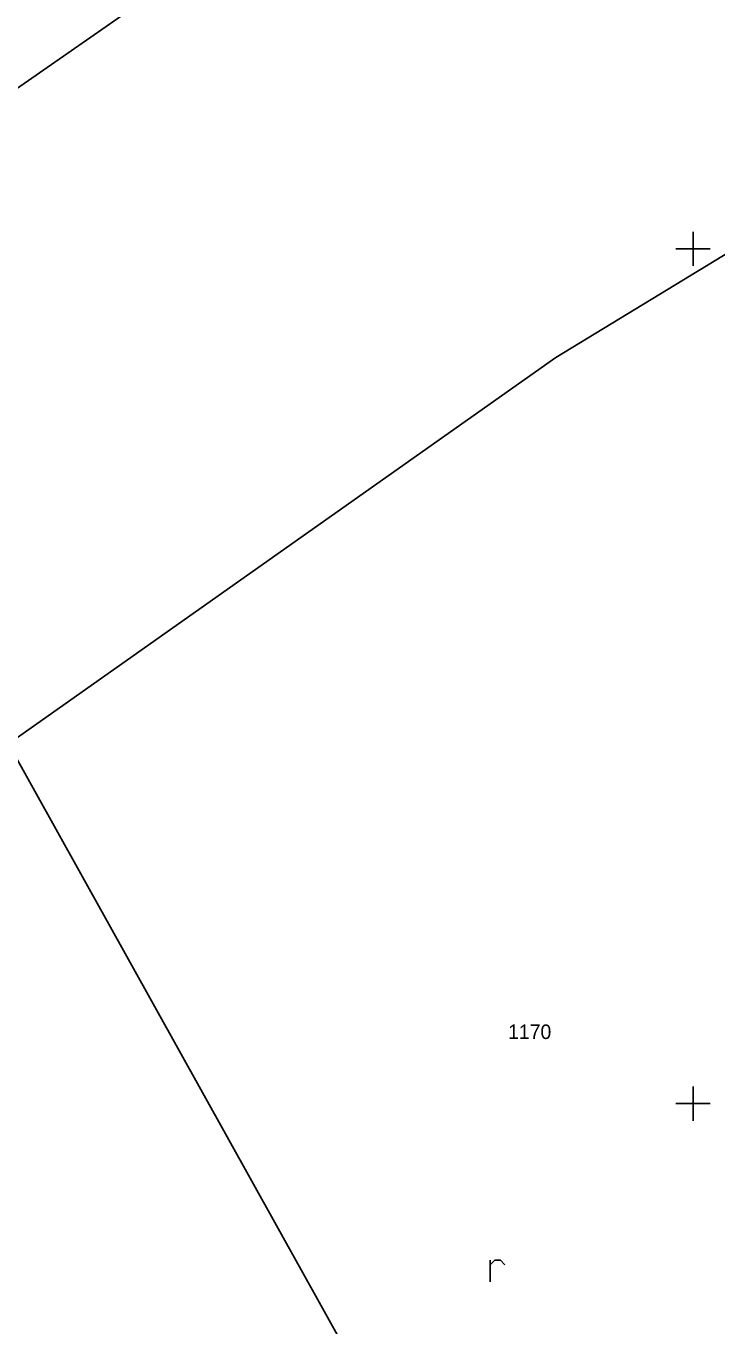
# Model space of a CAD drawing. Extents: x -711081 to -709338, y -1025122 to -1024092.
# Drawn here: x -709594.51 to -709574.3, y -1024256.5 to -1024218.48 of the extents above; entities that cross this region are included whole.
import ezdxf

# ---------------------------------------------------------------- set-up
doc = ezdxf.new("R2010")
doc.units = 0
for name, color, linetype in [('Z_hektometricka_sit', 7, 'Continuous'), ('Z_katastr_cisla_pozemkova', 7, 'Continuous'), ('Z_katastr_hranice', 7, 'Continuous'), ('Z_znaky_kultur', 7, 'Continuous')]:
    doc.layers.add(name, color=color, linetype=linetype)

# ---------------------------------------------------------------- blocks, each defined once
blk = doc.blocks.new('Z301')
for p, q in [((-0.13, 0.38), (-0.13, -0.25)), ((-0.13, 0.25), (0, 0.38)), ((0, 0.38), (0.17, 0.38)), ((0.17, 0.38), (0.3, 0.25))]:
    blk.add_line(p, q)

msp = doc.modelspace()

# ---------------------------------------------------------------- linework, layer by layer
at = {"layer": 'Z_hektometricka_sit'}
for p, q in [((-709575, -1024224.5), (-709575, -1024225.5)), ((-709575.5, -1024225), (-709574.5, -1024225)), ((-709575, -1024249.5), (-709575, -1024250.5)), ((-709575.5, -1024250), (-709574.5, -1024250))]:
    msp.add_line(p, q, dxfattribs=at)
at = {"layer": 'Z_katastr_hranice'}
for p, q in [((-709602.91, -1024225.96), (-709577.93, -1024208.61)), ((-709579.01, -1024228.18), (-709572.72, -1024224.35)), ((-709595.02, -1024239.48), (-709579.01, -1024228.18)), ((-709595.02, -1024239.48), (-709579.16, -1024267.98))]:
    msp.add_line(p, q, dxfattribs=at)

# ---------------------------------------------------------------- block references
at = {"layer": 'Z_znaky_kultur'}
msp.add_blockref('Z301', (-709580.8, -1024254.96), dxfattribs=at)

# ---------------------------------------------------------------- texts
at = {"layer": 'Z_katastr_cisla_pozemkova'}
msp.add_text('1170', height=0.425, dxfattribs=at).set_placement((-709580.41, -1024248.11))

doc.saveas('drawing.dxf')
